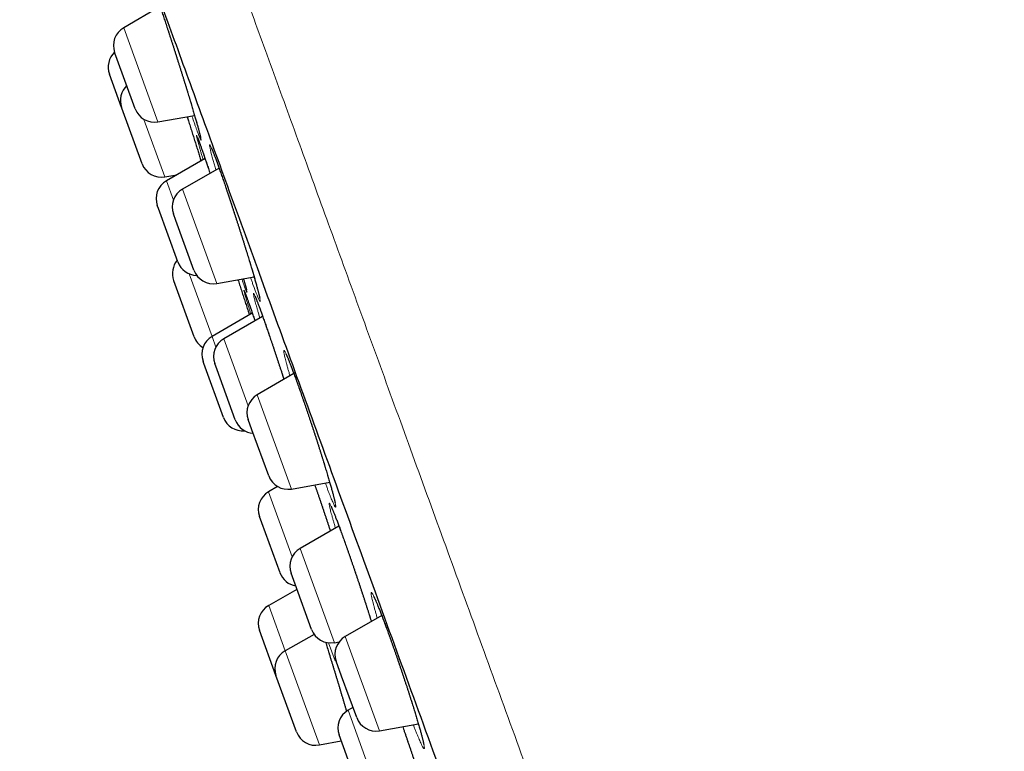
# Model space of a CAD drawing. Header units: millimetres. Extents: x 8 to 436, y 12 to 764.
# Tile 460 of 656: x 28 to 52, y 725 to 743. Entities that reach past the tile are written whole.
import ezdxf

# ---------------------------------------------------------------- set-up
doc = ezdxf.new("R2010")
doc.units = ezdxf.units.MM

msp = doc.modelspace()

# ---------------------------------------------------------------- linework, layer by layer
at = {"color": 7, "linetype": 'Continuous', "lineweight": 30}
for p, q in [((31.379, 743.159), (30.489, 742.645)), ((30.299, 741.96), (30.269, 742.041)), ((30.769, 740.668), (30.299, 741.96)), ((30.438, 740.699), (30.143, 741.512)), ((30.445, 740.682), (30.438, 740.699)), ((30.938, 739.327), (30.445, 740.682)), ((31.325, 740.347), (32.219, 740.504)), ((32.474, 739.454), (31.53, 738.909)), ((31.494, 739.005), (31.786, 739.056)), ((32.817, 739.22), (31.923, 738.705)), ((31.335, 738.235), (31.31, 738.305)), ((31.809, 736.932), (31.335, 738.235)), ((31.76, 737.945), (31.703, 738.101)), ((32.203, 736.728), (31.76, 737.945)), ((31.711, 736.472), (31.708, 736.478)), ((32.208, 735.105), (31.711, 736.472)), ((32.76, 736.406), (33.672, 736.567)), ((33.627, 735.682), (32.645, 735.114)), ((33.88, 735.602), (32.932, 735.055)), ((32.445, 734.454), (32.425, 734.51)), ((32.924, 733.138), (32.445, 734.454)), ((32.768, 734.297), (32.712, 734.451)), ((33.212, 733.078), (32.768, 734.297)), ((34.642, 734.206), (33.748, 733.69)), ((33.62, 732.835), (33.529, 733.086)), ((34.028, 731.713), (33.62, 732.835)), ((34.585, 731.391), (35.516, 731.556)), ((34.245, 731.453), (34.024, 731.325)), ((33.86, 730.567), (33.804, 730.721)), ((34.304, 729.348), (33.86, 730.567)), ((35.742, 730.489), (34.793, 729.941)), ((34.67, 729.072), (34.574, 729.337)), ((34.718, 728.941), (34.027, 728.552)), ((35.073, 727.964), (34.67, 729.072)), ((36.785, 728.307), (35.895, 727.793)), ((34.205, 726.84), (33.803, 727.945)), ((35.136, 727.845), (34.43, 727.447)), ((35.63, 727.643), (35.748, 727.664)), ((35.807, 726.826), (35.675, 727.189)), ((34.705, 725.468), (34.205, 726.84)), ((36.175, 725.816), (35.807, 726.826)), ((36.084, 726.064), (35.964, 725.995)), ((36.731, 725.495), (37.681, 725.662)), ((35.85, 725.1), (35.744, 725.391)), ((35.267, 725.147), (35.797, 725.246)), ((36.244, 724.018), (35.85, 725.1))]:
    msp.add_line(p, q, dxfattribs=at)
at = {"color": 252, "linetype": 'Continuous', "lineweight": 0}
for p, q in [((30.489, 742.645), (31.325, 740.347)), ((30.984, 740.409), (31.494, 739.005)), ((31.53, 738.909), (31.701, 738.437)), ((31.923, 738.705), (32.76, 736.406)), ((32.089, 736.64), (32.645, 735.114)), ((32.645, 735.114), (32.739, 734.854)), ((32.932, 735.055), (33.527, 733.422)), ((33.748, 733.69), (34.585, 731.391)), ((34.024, 731.325), (34.601, 729.74)), ((34.793, 729.941), (35.63, 727.643)), ((34.027, 728.552), (34.43, 727.447)), ((35.895, 727.793), (36.731, 725.495)), ((35.65, 727.199), (35.49, 727.64)), ((35.729, 727.661), (35.735, 727.645)), ((34.43, 727.447), (34.455, 727.378)), ((34.455, 727.378), (35.267, 725.147)), ((35.964, 725.995), (36.8, 723.696))]:
    msp.add_line(p, q, dxfattribs=at)
at = {"color": 252, "linetype": 'Continuous', "lineweight": 0, "flags": 128}
for points in [[(31.478, 742.866), (31.514, 742.755), (31.552, 742.64), (31.591, 742.522), (31.631, 742.4), (31.671, 742.276), (31.711, 742.149), (31.753, 742.021), (31.794, 741.891), (31.834, 741.762), (31.875, 741.634), (31.915, 741.505), (31.955, 741.378), (31.994, 741.253), (32.031, 741.131), (32.068, 741.012), (32.103, 740.896), (32.136, 740.784), (32.168, 740.677), (32.198, 740.576), (32.227, 740.48), (32.253, 740.39), (32.277, 740.307), (32.298, 740.23), (32.317, 740.161), (32.334, 740.1), (32.348, 740.046), (32.359, 740), (32.368, 739.963), (32.374, 739.934), (32.377, 739.914), (32.378, 739.902), (32.375, 739.899), (32.37, 739.905), (32.363, 739.92), (32.352, 739.943), (32.339, 739.974), (32.323, 740.014), (32.305, 740.063), (32.285, 740.118), (32.285, 740.118)], [(32.738, 739.175), (32.719, 739.24), (32.694, 739.328), (32.671, 739.409), (32.651, 739.483), (32.633, 739.55), (32.618, 739.609), (32.606, 739.66), (32.596, 739.703), (32.589, 739.738), (32.585, 739.765), (32.583, 739.782), (32.585, 739.791), (32.589, 739.791), (32.596, 739.783), (32.606, 739.766), (32.619, 739.74), (32.634, 739.706), (32.652, 739.663), (32.672, 739.612), (32.695, 739.554), (32.72, 739.488), (32.748, 739.411), (32.779, 739.327), (32.811, 739.236), (32.845, 739.142), (32.88, 739.042), (32.916, 738.937), (32.954, 738.827), (32.992, 738.713), (33.032, 738.595), (33.073, 738.474), (33.114, 738.349), (33.155, 738.223), (33.197, 738.096), (33.239, 737.968), (33.28, 737.838), (33.322, 737.709), (33.363, 737.581), (33.403, 737.454), (33.442, 737.33), (33.48, 737.207), (33.517, 737.087), (33.552, 736.971), (33.586, 736.86), (33.618, 736.753), (33.648, 736.651), (33.676, 736.554), (33.702, 736.463), (33.726, 736.379), (33.747, 736.302), (33.766, 736.232), (33.782, 736.17), (33.796, 736.115), (33.807, 736.068), (33.815, 736.03), (33.821, 736), (33.823, 735.979), (33.823, 735.966), (33.82, 735.962), (33.814, 735.966), (33.806, 735.98), (33.794, 736.002), (33.78, 736.032), (33.763, 736.071), (33.744, 736.118), (33.723, 736.173), (33.699, 736.236), (33.672, 736.306), (33.644, 736.383), (33.644, 736.383)]]:
    msp.add_lwpolyline(points, dxfattribs=at)
at = {"color": 7, "linetype": 'Continuous', "lineweight": 30}
for centre, start, end in [((30.739, 742.212), 120, 200), ((30.612, 741.683), 133.5759, 200), ((30.908, 740.87), 133.5782, 200), ((31.239, 740.839), 200, 280), ((31.408, 739.498), 200, 280), ((31.78, 738.476), 120, 200), ((32.173, 738.272), 120, 200), ((32.178, 736.649), 140, 200), ((32.279, 737.103), 200, 268.9039), ((32.673, 736.899), 200, 280), ((32.678, 735.276), 200, 239.2812), ((32.895, 734.681), 120, 200), ((33.182, 734.622), 120, 200), ((33.998, 733.257), 120, 200), ((33.394, 733.309), 200, 275.416), ((33.682, 733.249), 200, 266.4218), ((34.498, 731.884), 200, 280), ((34.274, 730.892), 120, 200), ((35.043, 729.508), 120, 200), ((34.773, 729.519), 200, 260), ((34.273, 728.116), 119.4148, 200), ((35.543, 728.136), 200, 280), ((36.145, 727.36), 120, 200), ((34.675, 727.011), 119.4148, 200), ((36.214, 725.562), 120, 200), ((36.644, 725.987), 200, 280), ((35.175, 725.639), 200, 280.5852)]:
    msp.add_arc(centre, 0.5, start, end, dxfattribs=at)
at = {"color": 252, "linetype": 'Continuous', "lineweight": 0}
for points, knots in [([(29.15, 755.27), (29.15, 755.27), (29.141, 755.293), (29.171, 755.212), (29.242, 755.015), (29.371, 754.662), (29.549, 754.174), (29.777, 753.548), (30.053, 752.787), (30.379, 751.894), (30.751, 750.871), (31.169, 749.721), (31.633, 748.448), (32.139, 747.057), (32.687, 745.55), (33.276, 743.934), (33.902, 742.213), (34.565, 740.393), (35.261, 738.479), (35.99, 736.478), (36.748, 734.395), (37.533, 732.237), (38.343, 730.012), (39.175, 727.725), (40.027, 725.385), (40.896, 722.999), (41.778, 720.573), (42.673, 718.116), (43.575, 715.636), (44.484, 713.14), (45.395, 710.636), (46.307, 708.132), (47.215, 705.636), (48.118, 703.155), (49.012, 700.699), (49.895, 698.273), (50.764, 695.886), (51.615, 693.546), (52.448, 691.26), (53.258, 689.034), (54.043, 686.877), (54.801, 684.794), (55.53, 682.792), (56.226, 680.878), (56.906, 679.01), (57.564, 677.204), (58.193, 675.473), (58.775, 673.875), (59.312, 672.4), (59.626, 671.536), (59.784, 671.104)], [0, 0, 0, 0, 0, 0.0211, 0.0422, 0.063301, 0.084401, 0.105501, 0.126601, 0.147701, 0.168801, 0.189901, 0.211001, 0.232101, 0.253201, 0.274301, 0.295401, 0.316501, 0.337601, 0.358702, 0.379802, 0.400902, 0.422002, 0.443102, 0.464202, 0.485302, 0.506402, 0.527502, 0.548602, 0.569702, 0.590802, 0.611902, 0.633002, 0.654103, 0.675203, 0.696303, 0.717403, 0.738503, 0.759603, 0.780703, 0.801803, 0.822903, 0.844003, 0.865103, 0.886203, 0.908963, 0.931722, 0.954481, 0.977241, 1, 1, 1, 1]), ([(32.285, 740.118), (32.284, 740.119), (32.277, 740.139), (32.262, 740.182), (32.236, 740.253), (32.209, 740.332), (32.181, 740.412), (32.162, 740.468), (32.154, 740.493)], [0, 0, 0, 0, 0.002773, 0.20955, 0.417032, 0.624755, 0.832238, 1, 1, 1, 1]), ([(32.427, 739.427), (32.421, 739.447), (32.405, 739.499), (32.383, 739.574), (32.359, 739.655), (32.338, 739.728), (32.319, 739.793), (32.303, 739.851), (32.289, 739.901), (32.278, 739.943), (32.27, 739.976), (32.264, 740.001), (32.262, 740.017), (32.262, 740.024), (32.265, 740.023), (32.271, 740.013), (32.28, 739.994), (32.291, 739.967), (32.305, 739.931), (32.322, 739.888), (32.335, 739.852), (32.341, 739.834)], [0, 0, 0, 0, 0.0345912, 0.0883734, 0.1420934, 0.1956304, 0.2491488, 0.3028503, 0.3566139, 0.4103152, 0.4638334, 0.5173108, 0.5709712, 0.6246936, 0.6783538, 0.731831, 0.7853422, 0.839037, 0.8927941, 0.9464888, 1, 1, 1, 1]), ([(32.341, 739.834), (32.348, 739.814), (32.362, 739.776), (32.386, 739.708), (32.413, 739.633), (32.441, 739.551), (32.471, 739.463), (32.503, 739.369), (32.537, 739.269), (32.568, 739.177), (32.588, 739.116), (32.596, 739.093)], [0, 0, 0, 0, 0.115555, 0.231503, 0.347585, 0.463534, 0.579089, 0.694813, 0.810931, 0.927184, 1, 1, 1, 1]), ([(33.412, 736.521), (33.418, 736.5), (33.432, 736.454), (33.449, 736.394), (33.464, 736.339), (33.476, 736.293), (33.486, 736.255), (33.493, 736.226), (33.497, 736.205), (33.499, 736.192), (33.497, 736.188), (33.493, 736.193), (33.486, 736.207), (33.476, 736.23), (33.463, 736.261), (33.448, 736.301), (33.43, 736.349), (33.409, 736.408), (33.389, 736.463), (33.375, 736.501), (33.371, 736.514)], [0, 0, 0, 0, 0.052347, 0.109437, 0.166461, 0.223291, 0.280083, 0.337069, 0.394122, 0.451108, 0.5079, 0.564643, 0.62158, 0.678583, 0.73552, 0.792263, 0.851315, 0.91044, 0.969492, 1, 1, 1, 1]), ([(33.644, 736.383), (33.644, 736.383), (33.634, 736.411), (33.615, 736.465), (33.594, 736.523), (33.584, 736.552)], [0, 0, 0, 0, 0.006929, 0.523543, 1, 1, 1, 1]), ([(33.591, 735.661), (33.583, 735.687), (33.565, 735.743), (33.541, 735.823), (33.517, 735.9), (33.496, 735.97), (33.477, 736.033), (33.461, 736.088), (33.448, 736.135), (33.437, 736.173), (33.429, 736.203), (33.424, 736.225), (33.422, 736.238), (33.422, 736.243), (33.426, 736.239), (33.432, 736.225), (33.441, 736.204), (33.453, 736.173), (33.467, 736.135), (33.479, 736.103), (33.485, 736.087)], [0, 0, 0, 0, 0.047467, 0.103585, 0.159512, 0.215424, 0.271528, 0.327696, 0.3838, 0.439712, 0.495594, 0.551666, 0.607804, 0.663876, 0.719757, 0.775678, 0.83179, 0.887967, 0.94408, 1, 1, 1, 1]), ([(33.813, 735.564), (33.813, 735.565), (33.802, 735.599), (33.784, 735.66), (33.759, 735.744), (33.737, 735.822), (33.717, 735.892), (33.7, 735.955), (33.685, 736.01), (33.673, 736.058), (33.664, 736.096), (33.658, 736.127), (33.655, 736.149), (33.654, 736.162), (33.656, 736.167), (33.661, 736.163), (33.669, 736.15), (33.68, 736.128), (33.694, 736.098), (33.71, 736.06), (33.729, 736.013), (33.75, 735.959), (33.774, 735.896), (33.8, 735.826), (33.819, 735.774), (33.828, 735.748)], [0, 0, 0, 0, 0.002171, 0.047591, 0.092857, 0.138133, 0.183564, 0.229047, 0.274477, 0.319753, 0.365013, 0.410428, 0.455895, 0.50131, 0.546569, 0.591795, 0.637175, 0.682607, 0.727987, 0.773212, 0.818466, 0.863875, 0.909337, 0.954746, 1, 1, 1, 1]), ([(33.485, 736.087), (33.491, 736.069), (33.504, 736.034), (33.527, 735.971), (33.551, 735.901), (33.578, 735.824), (33.607, 735.741), (33.638, 735.651), (33.666, 735.568), (33.684, 735.514), (33.691, 735.493)], [0, 0, 0, 0, 0.131362, 0.263172, 0.395133, 0.526943, 0.658305, 0.789838, 0.92182, 1, 1, 1, 1]), ([(33.828, 735.748), (33.838, 735.72), (33.858, 735.666), (33.891, 735.575), (33.925, 735.479), (33.96, 735.377), (33.997, 735.27), (34.036, 735.159), (34.075, 735.043), (34.116, 734.924), (34.157, 734.802), (34.199, 734.677), (34.241, 734.55), (34.283, 734.422), (34.326, 734.293), (34.365, 734.174), (34.389, 734.098), (34.4, 734.066)], [0, 0, 0, 0, 0.067492, 0.135215, 0.203015, 0.270738, 0.33823, 0.405821, 0.473643, 0.541543, 0.609366, 0.676957, 0.744583, 0.812441, 0.880376, 0.948234, 1, 1, 1, 1]), ([(34.547, 734.15), (34.541, 734.17), (34.526, 734.222), (34.504, 734.299), (34.481, 734.381), (34.461, 734.455), (34.443, 734.523), (34.428, 734.583), (34.416, 734.635), (34.406, 734.679), (34.4, 734.715), (34.396, 734.742), (34.395, 734.761), (34.397, 734.771), (34.402, 734.773), (34.409, 734.765), (34.42, 734.749), (34.433, 734.724), (34.45, 734.691), (34.468, 734.65), (34.489, 734.6), (34.513, 734.543), (34.539, 734.477), (34.568, 734.405), (34.598, 734.325), (34.631, 734.238), (34.666, 734.143), (34.703, 734.041), (34.741, 733.934), (34.781, 733.823), (34.82, 733.71), (34.861, 733.592), (34.903, 733.471), (34.945, 733.348), (34.988, 733.223), (35.03, 733.095), (35.073, 732.967), (35.116, 732.838), (35.158, 732.709), (35.199, 732.581), (35.24, 732.454), (35.28, 732.329), (35.319, 732.207), (35.356, 732.087), (35.392, 731.971), (35.426, 731.859), (35.459, 731.751), (35.489, 731.649), (35.518, 731.552), (35.544, 731.461), (35.568, 731.376), (35.589, 731.298), (35.608, 731.227), (35.624, 731.164), (35.638, 731.108), (35.648, 731.061), (35.656, 731.021), (35.661, 730.99), (35.664, 730.968), (35.663, 730.954), (35.659, 730.949), (35.653, 730.952), (35.643, 730.964), (35.631, 730.985), (35.616, 731.015), (35.599, 731.053), (35.579, 731.099), (35.556, 731.153), (35.531, 731.214), (35.504, 731.284), (35.474, 731.36), (35.443, 731.444), (35.421, 731.503), (35.409, 731.536), (35.408, 731.537)], [0, 0, 0, 0, 0.008815, 0.022991, 0.037151, 0.051263, 0.065382, 0.079549, 0.093733, 0.1079, 0.122019, 0.136135, 0.150299, 0.164479, 0.178643, 0.192758, 0.206862, 0.221013, 0.235181, 0.249332, 0.263436, 0.277523, 0.291658, 0.30581, 0.319945, 0.334032, 0.348686, 0.363358, 0.378012, 0.392089, 0.406214, 0.420356, 0.434481, 0.448557, 0.462634, 0.476758, 0.490899, 0.505024, 0.5191, 0.533186, 0.547321, 0.561471, 0.575605, 0.589691, 0.603793, 0.617944, 0.63211, 0.646261, 0.660363, 0.674478, 0.688641, 0.702821, 0.716984, 0.731099, 0.745218, 0.759385, 0.773569, 0.787736, 0.801856, 0.815968, 0.830129, 0.844306, 0.858467, 0.872579, 0.886678, 0.900824, 0.914987, 0.929134, 0.943232, 0.957277, 0.97137, 0.985479, 0.999571, 1, 1, 1, 1]), ([(35.152, 731.491), (35.158, 731.475), (35.177, 731.421), (35.21, 731.326), (35.25, 731.207), (35.292, 731.085), (35.334, 730.961), (35.377, 730.834), (35.42, 730.707), (35.463, 730.578), (35.5, 730.465), (35.523, 730.395), (35.532, 730.368)], [0, 0, 0, 0, 0.049872, 0.159973, 0.2702, 0.380301, 0.490027, 0.599795, 0.709936, 0.820206, 0.930348, 1, 1, 1, 1]), ([(35.657, 730.44), (35.653, 730.454), (35.639, 730.499), (35.619, 730.57), (35.595, 730.652), (35.574, 730.727), (35.555, 730.795), (35.539, 730.856), (35.526, 730.908), (35.515, 730.952), (35.508, 730.988), (35.503, 731.016), (35.502, 731.035), (35.503, 731.045), (35.507, 731.047), (35.514, 731.04), (35.524, 731.024), (35.537, 731), (35.552, 730.967), (35.571, 730.926), (35.592, 730.877), (35.615, 730.819), (35.641, 730.755), (35.669, 730.682), (35.699, 730.603), (35.732, 730.517), (35.766, 730.425), (35.79, 730.359), (35.802, 730.326)], [0, 0, 0, 0, 0.017074, 0.05631, 0.09568, 0.135095, 0.174465, 0.213701, 0.252945, 0.292324, 0.331748, 0.371126, 0.410371, 0.449602, 0.488967, 0.528377, 0.567742, 0.606972, 0.646173, 0.685508, 0.724888, 0.764223, 0.803423, 0.842649, 0.882009, 0.921415, 0.960775, 1, 1, 1, 1]), ([(35.802, 730.326), (35.814, 730.292), (35.839, 730.224), (35.878, 730.115), (35.918, 730.002), (35.959, 729.886), (36.001, 729.766), (36.043, 729.643), (36.086, 729.518), (36.129, 729.391), (36.173, 729.263), (36.216, 729.134), (36.259, 729.006), (36.301, 728.878), (36.343, 728.751), (36.384, 728.625), (36.423, 728.503), (36.462, 728.383), (36.498, 728.268), (36.521, 728.196), (36.532, 728.161)], [0, 0, 0, 0, 0.055525, 0.11124, 0.167018, 0.222733, 0.278258, 0.333865, 0.389661, 0.445522, 0.501318, 0.556925, 0.612561, 0.668386, 0.724276, 0.780101, 0.835737, 0.891419, 0.947291, 1, 1, 1, 1]), ([(36.677, 728.244), (36.671, 728.262), (36.657, 728.311), (36.635, 728.386), (36.612, 728.468), (36.592, 728.544), (36.574, 728.612), (36.558, 728.673), (36.546, 728.726), (36.537, 728.771), (36.53, 728.807), (36.527, 728.836), (36.526, 728.856), (36.528, 728.867), (36.533, 728.869), (36.542, 728.863), (36.553, 728.848), (36.567, 728.824), (36.583, 728.792), (36.603, 728.752), (36.625, 728.703), (36.65, 728.647), (36.676, 728.583), (36.706, 728.511), (36.737, 728.433), (36.77, 728.347), (36.806, 728.256), (36.842, 728.158), (36.881, 728.054), (36.922, 727.944), (36.965, 727.827), (37.008, 727.707), (37.051, 727.586), (37.094, 727.463), (37.138, 727.338), (37.182, 727.211), (37.225, 727.083), (37.269, 726.955), (37.312, 726.826), (37.355, 726.698), (37.396, 726.572), (37.437, 726.447), (37.477, 726.325), (37.515, 726.205), (37.551, 726.089), (37.586, 725.976), (37.619, 725.869), (37.65, 725.766), (37.679, 725.669), (37.706, 725.577), (37.73, 725.492), (37.752, 725.413), (37.771, 725.342), (37.787, 725.278), (37.801, 725.221), (37.812, 725.173), (37.819, 725.132), (37.824, 725.1), (37.826, 725.077), (37.825, 725.062), (37.821, 725.056), (37.814, 725.058), (37.805, 725.069), (37.792, 725.089), (37.776, 725.118), (37.758, 725.154), (37.737, 725.199), (37.714, 725.252), (37.688, 725.313), (37.66, 725.382), (37.629, 725.457), (37.597, 725.539), (37.573, 725.601), (37.559, 725.636), (37.558, 725.64)], [0, 0, 0, 0, 0.007819, 0.021911, 0.036017, 0.050172, 0.064342, 0.078497, 0.092603, 0.106716, 0.120878, 0.135056, 0.149218, 0.163331, 0.177441, 0.1916, 0.205774, 0.219933, 0.234043, 0.24814, 0.262286, 0.276449, 0.290594, 0.304692, 0.318774, 0.332903, 0.347049, 0.361179, 0.375261, 0.389909, 0.404575, 0.419224, 0.433295, 0.447414, 0.46155, 0.47567, 0.489741, 0.503812, 0.517931, 0.532066, 0.546185, 0.560256, 0.574337, 0.588465, 0.60261, 0.616739, 0.630819, 0.644916, 0.659061, 0.673222, 0.687366, 0.701463, 0.715572, 0.72973, 0.743904, 0.758062, 0.772171, 0.786285, 0.800447, 0.814625, 0.828787, 0.8429, 0.857007, 0.871162, 0.885334, 0.899489, 0.913596, 0.927689, 0.94183, 0.955987, 0.970128, 0.984221, 0.99826, 1, 1, 1, 1]), ([(35.415, 727.653), (35.424, 727.626), (35.444, 727.562), (35.477, 727.456), (35.514, 727.337), (35.552, 727.214), (35.591, 727.089), (35.629, 726.961), (35.669, 726.833), (35.708, 726.703), (35.747, 726.572), (35.786, 726.442), (35.825, 726.312), (35.863, 726.184), (35.896, 726.07), (35.917, 725.999), (35.926, 725.97)], [0, 0, 0, 0, 0.055505, 0.129479, 0.203532, 0.277836, 0.352227, 0.426532, 0.500586, 0.574772, 0.649211, 0.723735, 0.798175, 0.872361, 0.946655, 1, 1, 1, 1]), ([(37.297, 725.594), (37.308, 725.563), (37.334, 725.489), (37.374, 725.372), (37.418, 725.244), (37.461, 725.116), (37.505, 724.988), (37.547, 724.861), (37.589, 724.736), (37.63, 724.612), (37.669, 724.492), (37.708, 724.375), (37.733, 724.295), (37.746, 724.256), (37.747, 724.253)], [0, 0, 0, 0, 0.069213, 0.161663, 0.254007, 0.346037, 0.438101, 0.530479, 0.622964, 0.715342, 0.807407, 0.899527, 0.991961, 1, 1, 1, 1])]:
    msp.add_open_spline(points, degree=3, knots=knots, dxfattribs=at)
at = {"color": 7, "linetype": 'Continuous', "lineweight": 30}
for points, knots in [([(27.952, 752.705), (27.958, 752.688), (27.971, 752.654), (28.073, 752.373), (28.237, 751.923), (28.468, 751.287), (28.765, 750.472), (29.126, 749.478), (29.548, 748.32), (30.027, 747.003), (30.563, 745.532), (31.154, 743.907), (31.802, 742.128), (32.502, 740.204), (33.248, 738.153), (34.036, 735.991), (34.86, 733.725), (35.722, 731.357), (36.621, 728.886), (37.554, 726.324), (38.512, 723.693), (39.487, 721.014), (40.475, 718.299), (41.476, 715.548), (42.49, 712.761), (43.171, 710.89), (43.513, 709.951)], [0, 0, 0, 0, 0.041973, 0.083583, 0.125009, 0.166434, 0.208037, 0.25, 0.291973, 0.333583, 0.375009, 0.416434, 0.458038, 0.5, 0.541973, 0.583583, 0.625009, 0.666434, 0.708038, 0.75, 0.79197, 0.833579, 0.875005, 0.91643, 0.958035, 1, 1, 1, 1]), ([(31.192, 743.675), (31.192, 743.675), (31.192, 743.675), (31.194, 743.671), (31.196, 743.665), (31.2, 743.656), (31.205, 743.643), (31.212, 743.628), (31.219, 743.608), (31.228, 743.586), (31.238, 743.56), (31.248, 743.531), (31.26, 743.499), (31.272, 743.464), (31.286, 743.427), (31.3, 743.387), (31.315, 743.344), (31.331, 743.299), (31.347, 743.251), (31.365, 743.201), (31.382, 743.148), (31.401, 743.094), (31.42, 743.037), (31.44, 742.979), (31.46, 742.919), (31.481, 742.857), (31.502, 742.793), (31.523, 742.728), (31.545, 742.661), (31.568, 742.593), (31.59, 742.524), (31.613, 742.453), (31.636, 742.382), (31.66, 742.309), (31.683, 742.236), (31.707, 742.163), (31.731, 742.089), (31.755, 742.014), (31.778, 741.939), (31.802, 741.864), (31.826, 741.789), (31.85, 741.713), (31.873, 741.638), (31.897, 741.564), (31.92, 741.489), (31.943, 741.416), (31.966, 741.343), (31.988, 741.27), (32.01, 741.198), (32.032, 741.127), (32.054, 741.057), (32.074, 740.989), (32.095, 740.922), (32.114, 740.857), (32.134, 740.794), (32.152, 740.731), (32.17, 740.67), (32.188, 740.611), (32.205, 740.554), (32.221, 740.499), (32.237, 740.446), (32.251, 740.395), (32.265, 740.347), (32.278, 740.302), (32.29, 740.258), (32.302, 740.218), (32.312, 740.179), (32.322, 740.143), (32.331, 740.111), (32.339, 740.081), (32.345, 740.054), (32.351, 740.03), (32.356, 740.011), (32.36, 739.995), (32.362, 739.983), (32.364, 739.974), (32.365, 739.969), (32.366, 739.967), (32.365, 739.967), (32.365, 739.967)], [0, 0, 0, 0, 0.0067904, 0.0150632, 0.024344, 0.0345743, 0.0456364, 0.0573812, 0.0696572, 0.082332, 0.0952995, 0.1084794, 0.1218123, 0.1352291, 0.1487164, 0.1622863, 0.1759213, 0.1896076, 0.2033339, 0.2170909, 0.2308706, 0.2446663, 0.2584724, 0.2722546, 0.2860781, 0.2999013, 0.3137272, 0.3275589, 0.3413989, 0.3552504, 0.3691173, 0.3830036, 0.3969134, 0.4108019, 0.4246511, 0.4384987, 0.4523476, 0.4662006, 0.4800598, 0.4939271, 0.5078046, 0.5216944, 0.5355986, 0.5494914, 0.5632869, 0.5771369, 0.5910281, 0.6049468, 0.6188782, 0.6328038, 0.6467066, 0.6605717, 0.6743847, 0.6881402, 0.7018911, 0.715719, 0.7296021, 0.7435177, 0.7574409, 0.7713391, 0.7851868, 0.7989587, 0.8126303, 0.8262216, 0.839858, 0.8535414, 0.867243, 0.8809184, 0.8945264, 0.9080197, 0.9213415, 0.9344207, 0.9471663, 0.9594701, 0.9702474, 0.9802979, 0.9894552, 0.9976117, 1, 1, 1, 1]), ([(32.038, 740.472), (32.049, 740.438), (32.073, 740.361), (32.111, 740.241), (32.152, 740.113), (32.192, 739.987), (32.23, 739.863), (32.268, 739.743), (32.305, 739.625), (32.34, 739.512), (32.364, 739.436), (32.376, 739.4), (32.376, 739.397)], [0, 0, 0, 0, 0.089169, 0.202217, 0.315395, 0.428443, 0.541107, 0.653814, 0.766907, 0.88013, 0.993222, 1, 1, 1, 1]), ([(32.289, 739.969), (32.289, 739.969), (32.289, 739.969), (32.289, 739.967), (32.291, 739.963), (32.295, 739.956), (32.299, 739.945), (32.304, 739.931), (32.311, 739.914), (32.319, 739.893), (32.328, 739.869), (32.337, 739.845), (32.345, 739.824), (32.353, 739.801), (32.363, 739.773), (32.376, 739.736), (32.39, 739.697), (32.404, 739.656), (32.42, 739.612), (32.436, 739.565), (32.453, 739.516), (32.47, 739.465), (32.489, 739.411), (32.508, 739.356), (32.527, 739.299), (32.547, 739.239), (32.567, 739.178), (32.584, 739.129), (32.594, 739.1), (32.596, 739.093)], [0, 0, 0, 0, 0.0079199, 0.032406, 0.0602911, 0.091486, 0.1256552, 0.1623019, 0.2008895, 0.2409385, 0.2820712, 0.3240126, 0.3506584, 0.3738555, 0.4168375, 0.4599327, 0.5031877, 0.5465742, 0.5900759, 0.633685, 0.6773993, 0.7212207, 0.7651542, 0.8091963, 0.8530612, 0.8968402, 0.9407926, 0.9848775, 1, 1, 1, 1]), ([(32.626, 739.718), (32.626, 739.718), (32.626, 739.719), (32.627, 739.716), (32.629, 739.711), (32.633, 739.703), (32.638, 739.692), (32.645, 739.677), (32.652, 739.659), (32.661, 739.638), (32.671, 739.613), (32.682, 739.586), (32.694, 739.555), (32.707, 739.521), (32.72, 739.484), (32.735, 739.445), (32.751, 739.403), (32.767, 739.358), (32.784, 739.312), (32.802, 739.262), (32.82, 739.211), (32.839, 739.157), (32.859, 739.101), (32.879, 739.043), (32.9, 738.983), (32.921, 738.922), (32.943, 738.859), (32.965, 738.794), (32.987, 738.728), (33.01, 738.66), (33.033, 738.591), (33.057, 738.521), (33.08, 738.451), (33.104, 738.379), (33.128, 738.306), (33.152, 738.233), (33.177, 738.158), (33.201, 738.084), (33.225, 738.009), (33.249, 737.934), (33.274, 737.859), (33.298, 737.784), (33.321, 737.71), (33.345, 737.635), (33.369, 737.561), (33.392, 737.487), (33.415, 737.414), (33.438, 737.342), (33.46, 737.27), (33.482, 737.2), (33.503, 737.131), (33.524, 737.062), (33.544, 736.995), (33.564, 736.929), (33.584, 736.865), (33.603, 736.802), (33.621, 736.742), (33.638, 736.683), (33.655, 736.627), (33.671, 736.572), (33.686, 736.519), (33.7, 736.469), (33.714, 736.42), (33.727, 736.374), (33.739, 736.33), (33.75, 736.289), (33.761, 736.251), (33.77, 736.216), (33.778, 736.184), (33.785, 736.154), (33.792, 736.128), (33.797, 736.105), (33.802, 736.085), (33.805, 736.07), (33.807, 736.058), (33.809, 736.05), (33.81, 736.046), (33.81, 736.044), (33.81, 736.044), (33.81, 736.044)], [0, 0, 0, 0, 0.004285, 0.01233, 0.021307, 0.031195, 0.041919, 0.053362, 0.065441, 0.077876, 0.090679, 0.103761, 0.117054, 0.130508, 0.144081, 0.157746, 0.171479, 0.185262, 0.19906, 0.212867, 0.226719, 0.240608, 0.254527, 0.26847, 0.282432, 0.296407, 0.310391, 0.324379, 0.338345, 0.352334, 0.366326, 0.380319, 0.394315, 0.408318, 0.42233, 0.436357, 0.450401, 0.464468, 0.478518, 0.492522, 0.506524, 0.520525, 0.534529, 0.548538, 0.562554, 0.576578, 0.590614, 0.604662, 0.618713, 0.63264, 0.646627, 0.660653, 0.674704, 0.688766, 0.702817, 0.716842, 0.730822, 0.744743, 0.758593, 0.772435, 0.786345, 0.8003, 0.814272, 0.828227, 0.842131, 0.85595, 0.86965, 0.88319, 0.896553, 0.909923, 0.923207, 0.936327, 0.949184, 0.961652, 0.972255, 0.982071, 0.990987, 0.998945, 1, 1, 1, 1]), ([(33.277, 736.498), (33.281, 736.487), (33.298, 736.434), (33.329, 736.337), (33.371, 736.208), (33.413, 736.079), (33.454, 735.952), (33.495, 735.826), (33.529, 735.722), (33.548, 735.661), (33.555, 735.64)], [0, 0, 0, 0, 0.036324, 0.183976, 0.332131, 0.480458, 0.628613, 0.776265, 0.923958, 1, 1, 1, 1]), ([(33.412, 736.521), (33.415, 736.51), (33.422, 736.485), (33.433, 736.45), (33.442, 736.415), (33.451, 736.384), (33.459, 736.355), (33.466, 736.329), (33.472, 736.307), (33.477, 736.288), (33.481, 736.273), (33.483, 736.261), (33.485, 736.254), (33.486, 736.25), (33.486, 736.248), (33.486, 736.249), (33.486, 736.249)], [0, 0, 0, 0, 0.075203, 0.163001, 0.250498, 0.337607, 0.424203, 0.510096, 0.594969, 0.678019, 0.758552, 0.82748, 0.891101, 0.948319, 0.998524, 1, 1, 1, 1]), ([(33.443, 736.195), (33.443, 736.195), (33.443, 736.196), (33.444, 736.194), (33.445, 736.191), (33.448, 736.185), (33.452, 736.175), (33.457, 736.162), (33.463, 736.146), (33.47, 736.127), (33.479, 736.104), (33.487, 736.082), (33.495, 736.058), (33.505, 736.032), (33.517, 735.998), (33.53, 735.962), (33.543, 735.923), (33.558, 735.882), (33.573, 735.838), (33.589, 735.792), (33.606, 735.743), (33.623, 735.692), (33.642, 735.639), (33.661, 735.583), (33.677, 735.535), (33.687, 735.504), (33.691, 735.493)], [0, 0, 0, 0, 0.0001662, 0.0263143, 0.0565908, 0.0909861, 0.129135, 0.1704118, 0.2141086, 0.2595891, 0.3063598, 0.3539918, 0.3802631, 0.4288506, 0.477595, 0.5265472, 0.5756635, 0.6249189, 0.6743002, 0.7238027, 0.773427, 0.823178, 0.8730513, 0.9227134, 0.9722871, 1, 1, 1, 1]), ([(33.692, 736.098), (33.691, 736.098), (33.691, 736.098), (33.692, 736.096), (33.694, 736.093), (33.697, 736.086), (33.702, 736.076), (33.707, 736.063), (33.714, 736.046), (33.722, 736.027), (33.732, 736.003), (33.742, 735.977), (33.753, 735.948), (33.766, 735.915), (33.779, 735.88), (33.793, 735.842), (33.809, 735.801), (33.821, 735.766), (33.832, 735.737), (33.843, 735.707), (33.858, 735.666), (33.876, 735.616), (33.894, 735.563), (33.914, 735.509), (33.934, 735.452), (33.954, 735.393), (33.975, 735.333), (33.997, 735.271), (34.019, 735.207), (34.041, 735.141), (34.064, 735.075), (34.087, 735.007), (34.111, 734.938), (34.135, 734.867), (34.159, 734.796), (34.183, 734.723), (34.207, 734.65), (34.232, 734.577), (34.256, 734.503), (34.281, 734.428), (34.305, 734.354), (34.33, 734.28), (34.354, 734.205), (34.378, 734.133), (34.393, 734.087), (34.4, 734.066)], [0, 0, 0, 0, 0.001904, 0.016074, 0.032032, 0.049763, 0.069135, 0.089916, 0.111723, 0.134715, 0.158377, 0.182546, 0.207097, 0.23194, 0.257011, 0.282268, 0.307682, 0.333236, 0.343901, 0.357547, 0.383212, 0.408872, 0.43455, 0.460249, 0.485974, 0.511731, 0.537526, 0.563367, 0.589259, 0.615203, 0.641005, 0.666783, 0.692655, 0.718598, 0.744588, 0.7706, 0.796601, 0.822565, 0.848466, 0.87429, 0.900015, 0.92581, 0.951745, 0.977779, 1, 1, 1, 1]), ([(34.447, 734.689), (34.447, 734.689), (34.447, 734.688), (34.449, 734.685), (34.452, 734.679), (34.457, 734.67), (34.463, 734.657), (34.47, 734.642), (34.478, 734.623), (34.488, 734.601), (34.499, 734.575), (34.51, 734.546), (34.523, 734.515), (34.537, 734.48), (34.552, 734.443), (34.568, 734.402), (34.584, 734.36), (34.601, 734.314), (34.619, 734.266), (34.638, 734.216), (34.658, 734.164), (34.678, 734.109), (34.698, 734.053), (34.719, 733.994), (34.741, 733.934), (34.763, 733.872), (34.785, 733.809), (34.808, 733.743), (34.832, 733.677), (34.855, 733.609), (34.879, 733.54), (34.903, 733.469), (34.928, 733.398), (34.952, 733.326), (34.977, 733.253), (35.002, 733.18), (35.026, 733.106), (35.051, 733.032), (35.076, 732.957), (35.101, 732.883), (35.125, 732.808), (35.15, 732.733), (35.174, 732.658), (35.198, 732.584), (35.222, 732.51), (35.245, 732.437), (35.268, 732.365), (35.291, 732.293), (35.313, 732.223), (35.335, 732.153), (35.357, 732.084), (35.377, 732.017), (35.398, 731.951), (35.417, 731.886), (35.437, 731.824), (35.455, 731.762), (35.473, 731.703), (35.49, 731.645), (35.506, 731.589), (35.522, 731.535), (35.537, 731.483), (35.551, 731.434), (35.564, 731.388), (35.576, 731.344), (35.587, 731.302), (35.598, 731.263), (35.607, 731.227), (35.616, 731.193), (35.623, 731.162), (35.63, 731.135), (35.635, 731.111), (35.64, 731.09), (35.643, 731.073), (35.646, 731.061), (35.647, 731.052), (35.648, 731.047), (35.648, 731.045), (35.648, 731.045), (35.648, 731.045)], [0, 0, 0, 0, 0.007215, 0.015686, 0.025024, 0.035197, 0.046125, 0.057708, 0.069833, 0.082395, 0.095305, 0.108491, 0.121885, 0.135437, 0.149051, 0.162773, 0.176581, 0.190456, 0.204383, 0.218352, 0.23235, 0.246371, 0.260402, 0.274409, 0.288436, 0.30249, 0.316567, 0.330663, 0.344774, 0.358894, 0.373021, 0.387149, 0.401269, 0.415365, 0.429492, 0.443614, 0.457737, 0.471863, 0.485996, 0.50014, 0.514299, 0.528476, 0.542665, 0.5568, 0.570917, 0.585031, 0.599144, 0.61326, 0.627379, 0.641505, 0.655638, 0.669779, 0.683927, 0.697966, 0.712018, 0.72611, 0.740228, 0.754354, 0.768466, 0.782545, 0.796572, 0.810526, 0.824393, 0.838184, 0.852013, 0.865857, 0.879667, 0.893396, 0.906992, 0.920391, 0.933515, 0.946268, 0.958534, 0.970247, 0.980184, 0.989343, 0.997651, 1, 1, 1, 1]), ([(35.152, 731.491), (35.153, 731.491), (35.16, 731.468), (35.176, 731.424), (35.199, 731.357), (35.222, 731.289), (35.246, 731.22), (35.27, 731.15), (35.294, 731.078), (35.319, 731.006), (35.343, 730.933), (35.368, 730.859), (35.393, 730.785), (35.418, 730.711), (35.443, 730.637), (35.468, 730.563), (35.492, 730.488), (35.514, 730.423), (35.527, 730.383), (35.532, 730.368)], [0, 0, 0, 0, 0.00254, 0.066571, 0.130235, 0.193855, 0.2577, 0.321715, 0.385841, 0.450017, 0.514163, 0.578213, 0.642107, 0.705808, 0.769269, 0.832912, 0.896895, 0.961121, 1, 1, 1, 1]), ([(35.548, 730.969), (35.548, 730.969), (35.548, 730.969), (35.549, 730.968), (35.551, 730.965), (35.554, 730.958), (35.558, 730.949), (35.564, 730.936), (35.571, 730.92), (35.58, 730.901), (35.59, 730.879), (35.6, 730.853), (35.612, 730.824), (35.625, 730.792), (35.639, 730.757), (35.654, 730.72), (35.669, 730.68), (35.686, 730.637), (35.703, 730.591), (35.721, 730.544), (35.74, 730.493), (35.759, 730.441), (35.779, 730.387), (35.794, 730.346), (35.806, 730.313), (35.819, 730.279), (35.837, 730.228), (35.859, 730.167), (35.882, 730.104), (35.905, 730.039), (35.928, 729.973), (35.952, 729.906), (35.976, 729.837), (36, 729.767), (36.025, 729.696), (36.049, 729.624), (36.074, 729.552), (36.099, 729.479), (36.124, 729.405), (36.149, 729.331), (36.175, 729.257), (36.2, 729.182), (36.225, 729.107), (36.25, 729.032), (36.275, 728.958), (36.299, 728.884), (36.323, 728.811), (36.347, 728.738), (36.371, 728.665), (36.394, 728.593), (36.417, 728.521), (36.44, 728.451), (36.462, 728.382), (36.483, 728.314), (36.504, 728.248), (36.52, 728.197), (36.529, 728.168), (36.532, 728.16)], [0, 0, 0, 0, 0.000221, 0.011005, 0.023101, 0.036525, 0.051217, 0.067052, 0.083855, 0.101439, 0.119626, 0.138261, 0.157217, 0.176392, 0.195693, 0.215078, 0.234744, 0.254487, 0.274297, 0.294164, 0.314088, 0.334065, 0.354099, 0.373118, 0.377964, 0.388588, 0.408669, 0.428728, 0.448786, 0.468848, 0.488921, 0.509009, 0.52912, 0.549259, 0.569434, 0.589643, 0.609728, 0.629803, 0.649948, 0.670143, 0.690372, 0.710614, 0.730843, 0.75104, 0.771184, 0.791265, 0.811271, 0.831337, 0.851507, 0.87175, 0.892035, 0.912325, 0.932578, 0.95276, 0.972837, 0.992793, 1, 1, 1, 1]), ([(36.585, 728.779), (36.586, 728.779), (36.586, 728.779), (36.588, 728.775), (36.591, 728.77), (36.595, 728.761), (36.601, 728.749), (36.609, 728.734), (36.617, 728.715), (36.627, 728.693), (36.639, 728.668), (36.651, 728.64), (36.664, 728.609), (36.678, 728.575), (36.694, 728.538), (36.71, 728.498), (36.727, 728.456), (36.745, 728.411), (36.764, 728.363), (36.783, 728.313), (36.803, 728.261), (36.823, 728.207), (36.845, 728.151), (36.866, 728.093), (36.889, 728.033), (36.912, 727.971), (36.935, 727.908), (36.958, 727.843), (36.982, 727.776), (37.007, 727.709), (37.031, 727.64), (37.056, 727.57), (37.081, 727.499), (37.106, 727.428), (37.131, 727.355), (37.157, 727.282), (37.182, 727.208), (37.208, 727.134), (37.233, 727.06), (37.258, 726.986), (37.283, 726.911), (37.308, 726.837), (37.333, 726.763), (37.357, 726.689), (37.382, 726.615), (37.406, 726.542), (37.429, 726.47), (37.452, 726.398), (37.475, 726.328), (37.497, 726.258), (37.519, 726.19), (37.54, 726.123), (37.561, 726.057), (37.581, 725.993), (37.6, 725.93), (37.619, 725.869), (37.637, 725.81), (37.654, 725.752), (37.67, 725.697), (37.686, 725.644), (37.701, 725.593), (37.715, 725.544), (37.728, 725.497), (37.74, 725.453), (37.751, 725.411), (37.762, 725.372), (37.771, 725.336), (37.779, 725.304), (37.787, 725.274), (37.793, 725.247), (37.798, 725.224), (37.802, 725.204), (37.806, 725.188), (37.808, 725.176), (37.809, 725.167), (37.81, 725.162), (37.81, 725.16), (37.81, 725.16), (37.81, 725.161)], [0, 0, 0, 0, 0.006606, 0.015054, 0.024352, 0.034475, 0.045356, 0.056861, 0.068948, 0.081461, 0.094313, 0.107433, 0.120765, 0.134266, 0.147906, 0.161661, 0.175514, 0.189445, 0.2034, 0.217369, 0.231387, 0.245446, 0.259539, 0.273657, 0.287794, 0.301946, 0.316106, 0.330263, 0.344389, 0.358529, 0.37269, 0.386869, 0.401062, 0.415265, 0.429475, 0.443687, 0.457897, 0.472097, 0.486275, 0.500477, 0.514673, 0.528868, 0.543064, 0.557267, 0.571479, 0.585703, 0.599945, 0.614194, 0.628383, 0.642553, 0.656717, 0.670876, 0.685034, 0.699191, 0.713349, 0.727508, 0.741669, 0.755827, 0.769855, 0.783901, 0.797971, 0.812047, 0.826101, 0.840108, 0.854042, 0.867874, 0.881569, 0.89509, 0.908427, 0.921713, 0.934822, 0.947656, 0.960094, 0.970714, 0.980608, 0.989684, 0.997899, 1, 1, 1, 1]), ([(35.415, 727.653), (35.419, 727.642), (35.429, 727.61), (35.446, 727.555), (35.467, 727.488), (35.488, 727.42), (35.51, 727.351), (35.531, 727.28), (35.553, 727.209), (35.576, 727.137), (35.598, 727.064), (35.621, 726.99), (35.643, 726.915), (35.666, 726.84), (35.689, 726.765), (35.712, 726.689), (35.735, 726.614), (35.757, 726.538), (35.78, 726.463), (35.802, 726.387), (35.825, 726.312), (35.847, 726.237), (35.869, 726.163), (35.89, 726.09), (35.909, 726.025), (35.921, 725.986), (35.926, 725.97)], [0, 0, 0, 0, 0.022562, 0.06561, 0.108727, 0.151915, 0.195, 0.238005, 0.281015, 0.324037, 0.367077, 0.410142, 0.453236, 0.496366, 0.539537, 0.582751, 0.625795, 0.668711, 0.711793, 0.755, 0.798287, 0.841609, 0.884906, 0.928127, 0.971227, 1, 1, 1, 1]), ([(37.297, 725.594), (37.304, 725.574), (37.32, 725.53), (37.343, 725.461), (37.369, 725.387), (37.394, 725.312), (37.42, 725.237), (37.445, 725.163), (37.471, 725.088), (37.496, 725.014), (37.521, 724.94), (37.545, 724.866), (37.57, 724.794), (37.594, 724.722), (37.617, 724.65), (37.641, 724.579), (37.664, 724.509), (37.686, 724.44), (37.708, 724.373), (37.728, 724.31), (37.741, 724.271), (37.747, 724.253)], [0, 0, 0, 0, 0.044248, 0.097593, 0.151116, 0.204772, 0.25851, 0.312281, 0.366014, 0.419657, 0.473159, 0.526492, 0.579627, 0.632928, 0.686502, 0.740267, 0.794137, 0.848017, 0.901793, 0.955375, 1, 1, 1, 1])]:
    msp.add_open_spline(points, degree=3, knots=knots, dxfattribs=at)

doc.saveas('drawing.dxf')
